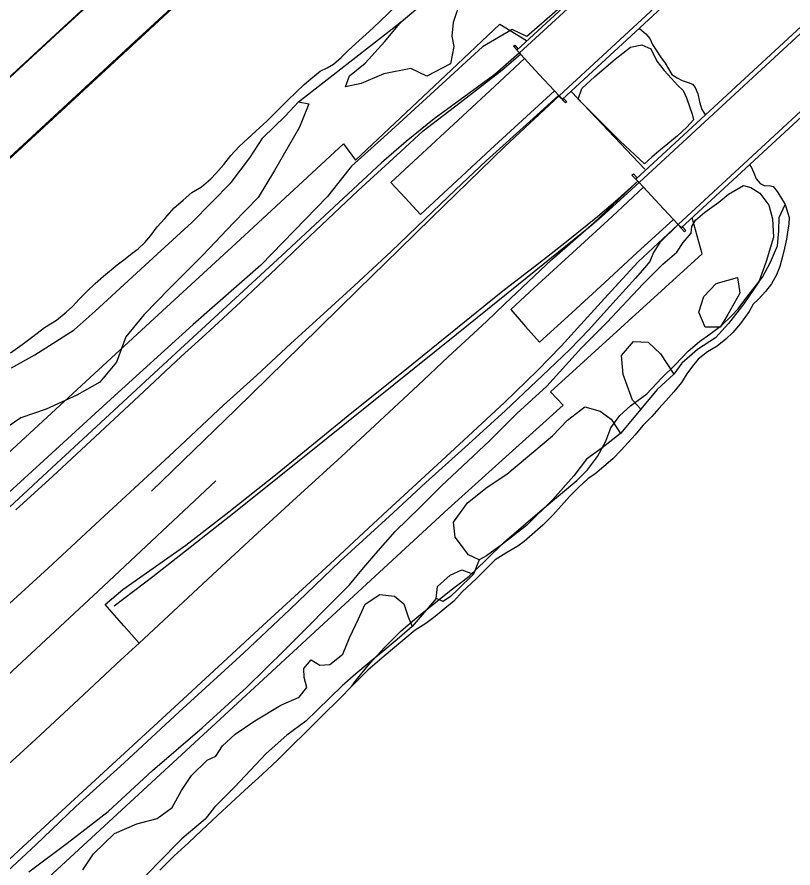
# Model space of a CAD drawing. Extents: x 2161152 to 2175754, y 602179 to 617749.
# Drawn here: x 2171521 to 2171946.3, y 612971.4 to 613438 of the extents above; entities that cross this region are included whole.
import ezdxf

# ---------------------------------------------------------------- set-up
doc = ezdxf.new("R2010")
doc.units = 0
for name, color, linetype in [('RD_EX_Bridge', 7, 'Continuous'), ('RD_EX_Conc_Sidewalk', 7, 'Continuous'), ('RD_EX_DR_ErosCtrl', 7, 'Continuous'), ('RD_EX_Fence_ChLk', 7, 'Continuous'), ('RD_EX_Fence_Other', 7, 'Continuous'), ('RD_EX_GuardRail', 7, 'Continuous'), ('RD_EX_H2O', 7, 'Continuous'), ('RD_EX_Parking_Conc', 7, 'Continuous'), ('RD_EX_Road', 7, 'Continuous'), ('RD_EX_VEG', 7, 'Continuous'), ('RD_EX_WALL_Retaining', 7, 'Continuous')]:
    doc.layers.add(name, color=color, linetype=linetype)

msp = doc.modelspace()

# ---------------------------------------------------------------- linework, layer by layer
at = {"layer": 'RD_EX_Bridge'}
for points in [[(2171389.53, 613284.24), (2171399.38, 613273.52), (2171407.54, 613264.64), (2171410.03, 613261.69), (2172004.16, 613810.97), (2172001.92, 613813.43), (2171992.82, 613823.37), (2171984.61, 613832.35), (2171982.29, 613834.88), (2171387.83, 613286.09), (2171389.53, 613284.24), (2171387.83, 613286.09), (2171982.29, 613834.88), (2171984.61, 613832.35), (2171992.82, 613823.37), (2172001.92, 613813.43), (2172004.16, 613810.97), (2171410.03, 613261.69), (2171407.54, 613264.64), (2171399.38, 613273.52), (2171389.53, 613284.24)], [(2172059.85, 613663.94), (2171794.99, 613419.86), (2171796.4, 613418.3), (2171797.03, 613417.61), (2171799.23, 613415.22), (2171807.08, 613406.69), (2171815.53, 613397.55), (2171817.89, 613395.01), (2171818.14, 613394.74), (2171818.98, 613393.86), (2171819.91, 613392.88), (2172084.33, 613637.18)], [(2172084.33, 613637.18), (2171819.91, 613392.88), (2171818.98, 613393.86), (2171818.14, 613394.74), (2171817.89, 613395.01), (2171815.53, 613397.55), (2171807.08, 613406.69), (2171799.23, 613415.22), (2171797.03, 613417.61), (2171796.4, 613418.3), (2171794.99, 613419.86), (2172059.85, 613663.94)], [(2172124.74, 613593.52), (2171860.26, 613349.01), (2171861.32, 613347.92), (2171860.26, 613349.01), (2172124.74, 613593.52)], [(2171861.32, 613347.92), (2171861.98, 613347.22), (2171864.34, 613344.68), (2171872.96, 613335.41), (2171880.9, 613326.99), (2171883.46, 613324.27), (2171884.35, 613323.24), (2171885.06, 613322.4), (2172149.53, 613566.57)], [(2172149.53, 613566.57), (2171885.06, 613322.4), (2171884.35, 613323.24), (2171883.46, 613324.27), (2171880.9, 613326.99), (2171872.96, 613335.41), (2171864.34, 613344.68), (2171861.98, 613347.22), (2171861.32, 613347.92)]]:
    msp.add_lwpolyline(points, dxfattribs=at)
at = {"layer": 'RD_EX_Conc_Sidewalk'}
for points in [[(2171563.63, 613447.89), (2171541.62, 613427.56), (2171519.6, 613407.18), (2171497.59, 613386.9), (2171475.49, 613366.69), (2171453.4, 613346.28), (2171431.49, 613325.9), (2171409.47, 613305.43), (2171388.12, 613285.82), (2171409.47, 613305.43), (2171431.49, 613325.9), (2171453.4, 613346.28), (2171475.49, 613366.69), (2171497.59, 613386.9), (2171519.6, 613407.18), (2171541.62, 613427.56), (2171563.63, 613447.89)], [(2171607.47, 613444.62), (2171585.43, 613424.28), (2171563.39, 613403.98), (2171541.35, 613383.61), (2171519.35, 613363.38), (2171497.39, 613343.08), (2171475.23, 613322.7), (2171453.29, 613302.36), (2171431.12, 613282.09), (2171409.68, 613262.31), (2171431.12, 613282.09), (2171453.29, 613302.36), (2171475.23, 613322.7), (2171497.39, 613343.08), (2171519.35, 613363.38), (2171541.35, 613383.61), (2171563.39, 613403.98), (2171585.43, 613424.28), (2171607.47, 613444.62)], [(2171607.47, 613444.62), (2171585.43, 613424.28), (2171563.39, 613403.98), (2171541.35, 613383.61), (2171519.35, 613363.38), (2171497.39, 613343.08), (2171475.23, 613322.7), (2171453.29, 613302.36), (2171431.12, 613282.09), (2171409.68, 613262.31), (2171431.12, 613282.09), (2171453.29, 613302.36), (2171475.23, 613322.7), (2171497.39, 613343.08), (2171519.35, 613363.38), (2171541.35, 613383.61), (2171563.39, 613403.98), (2171585.43, 613424.28), (2171607.47, 613444.62)]]:
    msp.add_lwpolyline(points, dxfattribs=at)
at = {"layer": 'RD_EX_DR_ErosCtrl'}
msp.add_lwpolyline([(2171704.5, 613070.98), (2171706.74, 613074.08), (2171714.37, 613083.5), (2171722.65, 613092.49), (2171731.58, 613101.33), (2171740.07, 613108.72), (2171758.92, 613123.96), (2171765.46, 613128.77), (2171768.87, 613131.44), (2171777.86, 613139.96), (2171788.12, 613150.16), (2171795.97, 613156.88), (2171808.79, 613167.9), (2171827.8, 613183.86), (2171833.63, 613189.73), (2171839.24, 613196.94), (2171843.72, 613205.39), (2171846.41, 613212.71), (2171851.48, 613219.41), (2171857.28, 613224.75), (2171866.19, 613231.42), (2171874.25, 613239.85), (2171881.74, 613247.24), (2171888.96, 613254.65), (2171895.17, 613260.11), (2171900.78, 613263.99), (2171907.37, 613269.04), (2171912.63, 613274.13), (2171916.25, 613277.97), (2171921.04, 613284.42), (2171929.61, 613295.37), (2171934.07, 613303.56), (2171937.78, 613312.58), (2171938.65, 613320.79), (2171938.82, 613328.1), (2171942, 613335.16)], dxfattribs=at)
at = {"layer": 'RD_EX_Fence_ChLk'}
msp.add_line((2171865.06, 613354.57), (2171824.91, 613396.97), dxfattribs=at)
for points in [[(2171345.39, 613166.47), (2171359.25, 613150.84), (2171385.4, 613121.87), (2171407, 613098.12), (2171530.28, 613212.02), (2171596.17, 613272.58), (2171643.34, 613315.9), (2171699.89, 613368.43), (2171706.49, 613359.54), (2171755.81, 613405.93), (2171785.66, 613434.07), (2171800.26, 613425.15)], [(2170280.3, 611804.64), (2170329.79, 611849.59), (2170389.31, 611904.89), (2170452.66, 611963.17), (2170512, 612017.63), (2170764.58, 612250.98), (2171010.42, 612477.78), (2171113.36, 612572.64), (2171228.42, 612677.49), (2171288.05, 612733.67), (2171365.72, 612805.62), (2171426.2, 612862.58), (2171538.27, 612966.22), (2171757.27, 613168.2), (2171820.33, 613225.19), (2171813.37, 613232.47), (2171896.6, 613308.14), (2171891.09, 613327.91)]]:
    msp.add_lwpolyline(points, dxfattribs=at)
at = {"layer": 'RD_EX_Fence_Other'}
msp.add_lwpolyline([(2171629.93, 613183.69), (2171565.47, 613123.14), (2171460.73, 613025.9), (2171380.41, 612952.09), (2171311.67, 612888.45), (2171230.21, 612813.09), (2171160.82, 612749.11), (2171079.12, 612673.79), (2171009.01, 612608.99), (2170939.02, 612544.07), (2170892.68, 612501.31), (2170846.44, 612458.66), (2170811.55, 612426.42), (2170753.62, 612372.89), (2170696.66, 612320.47), (2170651, 612278.15), (2170593.59, 612225.56), (2170547.2, 612182.57), (2170488.47, 612128.36), (2170441.67, 612084.8), (2170394.27, 612040.81), (2170334.36, 611985.65), (2170252.46, 611910.1)], dxfattribs=at)
at = {"layer": 'RD_EX_GuardRail'}
for points in [[(2172147.48, 613568.8), (2172000.82, 613432.78), (2171883.46, 613324.27), (2172000.82, 613432.78), (2172147.48, 613568.8), (2172155.2, 613576.14), (2172195.7, 613608.45), (2172213.09, 613622.4), (2172232.29, 613638.65), (2172275.32, 613675.64), (2172303.3, 613699.46), (2172337.27, 613727.47), (2172371.63, 613755.39), (2172429.34, 613801.67), (2172473.43, 613837.02), (2172503.28, 613860.99)], [(2172082.76, 613638.9), (2171925.39, 613494), (2171818.14, 613394.74), (2171925.39, 613494), (2172082.76, 613638.9)], [(2171796.4, 613418.3), (2171899.49, 613512.96), (2171796.4, 613418.3), (2171782.88, 613406.43), (2171749.67, 613382.21), (2171734.3, 613369.72), (2171720.68, 613357.96), (2171666.08, 613307.22), (2171605.89, 613251.61), (2171542.52, 613193.06), (2171490.87, 613145.17), (2171434.83, 613094)], [(2171979.13, 613455.67), (2171861.98, 613347.22), (2171841.16, 613328.26), (2171834.93, 613322.91), (2171795.8, 613291.22), (2171761.84, 613263.91), (2171727.61, 613236.35), (2171688.68, 613205.03), (2171639.81, 613165.9), (2171595.42, 613131.08), (2171574.18, 613114.83)], [(2171594.59, 613178.04), (2171640.97, 613222.82), (2171676.47, 613257.63), (2171707.94, 613288.48), (2171730.47, 613310.41), (2171748.25, 613327.84), (2171774.9, 613353.74), (2171788.45, 613367.03), (2171818.14, 613394.74)], [(2171494.77, 612955.95), (2171536.43, 612994.27), (2171582.18, 613036.54), (2171609.72, 613061.81), (2171655.63, 613104.3), (2171692.54, 613138.18), (2171724.05, 613167.42), (2171756.01, 613196.88), (2171788.26, 613226.67), (2171806.28, 613244.19), (2171819.24, 613257.44), (2171831.93, 613271.33), (2171848.7, 613289.87), (2171857.07, 613298.96), (2171861.43, 613303.73), (2171883.46, 613324.27)]]:
    msp.add_lwpolyline(points, dxfattribs=at)
at = {"layer": 'RD_EX_H2O'}
for points in [[(2171517.37, 613253.88), (2171523.8, 613258.39), (2171529.62, 613262.86), (2171536.07, 613267.77), (2171542.68, 613271.81), (2171547.9, 613276.11), (2171551.35, 613279.28), (2171555.03, 613283.18), (2171559.2, 613287.52), (2171563.76, 613291.84), (2171568.37, 613295.83), (2171575.94, 613302.02), (2171580.26, 613305.36), (2171584.1, 613308.39), (2171587.33, 613310.84), (2171590.99, 613314.34), (2171594.27, 613318.12), (2171597.72, 613322.82), (2171601.9, 613327.56), (2171607.12, 613333.26), (2171612.08, 613337.57), (2171616.84, 613341.68), (2171622.08, 613344.85), (2171627.12, 613349.23), (2171629.96, 613352.1), (2171634.42, 613357.09), (2171638.21, 613361.98), (2171642.67, 613366.98), (2171647.51, 613371.42), (2171651.86, 613375.43), (2171657.87, 613380.83), (2171663.69, 613386.69), (2171669.17, 613392.11), (2171678.37, 613400.97), (2171682.03, 613404.07), (2171687.06, 613408.31), (2171690.92, 613410.08), (2171694.52, 613412.12), (2171698.6, 613415.74), (2171702.75, 613419.69), (2171708.49, 613425.1), (2171716.22, 613431.95), (2171732.38, 613447.83)], [(2171862.06, 613431.82), (2171863.48, 613430.65), (2171865.73, 613428.76), (2171867.95, 613426.2), (2171869.28, 613422.95), (2171871.34, 613419.74), (2171873.78, 613416.11), (2171876.3, 613412.68), (2171879.97, 613406.48), (2171882.82, 613404.63), (2171885.61, 613403.11), (2171888.96, 613401.98), (2171891.32, 613401.08), (2171892.77, 613399.22), (2171894.23, 613395.84), (2171895.18, 613391.47), (2171896.4, 613387.23), (2171898.34, 613384.21)], [(2171922.43, 613356.9), (2171923.43, 613355.76), (2171924.16, 613354.14), (2171924.95, 613352.44), (2171926.15, 613349.2), (2171928.3, 613346.58), (2171930.85, 613345.48), (2171933.24, 613345.51), (2171935.42, 613344.95), (2171937.7, 613342.33), (2171939.57, 613339.32), (2171942, 613335.16), (2171944.29, 613328.08), (2171944.14, 613324.49), (2171943.29, 613320.01), (2171942.8, 613316.1), (2171941.66, 613311.22), (2171940.67, 613306.61), (2171939.11, 613301.22), (2171937.26, 613296.57), (2171934.52, 613291.63), (2171931.22, 613287.44), (2171927.46, 613283.34), (2171924.54, 613280.54), (2171922.32, 613276.57), (2171917.65, 613269.98), (2171913.45, 613264.97), (2171909.44, 613261.28), (2171904.69, 613257.55), (2171899.44, 613254.38), (2171894.28, 613250.27), (2171891.2, 613246.54), (2171888.09, 613242.28), (2171885.24, 613237.61), (2171880.96, 613232.4), (2171876.64, 613227.53), (2171872.74, 613223.31), (2171869.03, 613218.87), (2171864.03, 613213.89), (2171859.83, 613208.88), (2171852.1, 613200.5), (2171847.58, 613195.7), (2171842.68, 613191.45), (2171837.66, 613187.34), (2171834.1, 613184.83), (2171828.98, 613180.12), (2171823.85, 613175.02), (2171819.46, 613170.08), (2171814.45, 613164.71), (2171809.17, 613159.35), (2171803.37, 613154.14), (2171798.89, 613150.41), (2171795.47, 613147.89), (2171788.86, 613143.98), (2171783.06, 613140.3), (2171777.99, 613135.26), (2171772.72, 613129.9), (2171765.05, 613122.72), (2171760.45, 613117.73), (2171755.5, 613113.68), (2171750.2, 613109.32), (2171745.06, 613105.35), (2171739.19, 613101.74), (2171722.19, 613087.51), (2171713.24, 613079.78), (2171704.5, 613070.98), (2171697.98, 613064.21), (2171688.01, 613054.54), (2171679, 613045.48), (2171671.81, 613038.61), (2171663.91, 613030.58), (2171655.35, 613022.71), (2171645.82, 613013.94), (2171638.37, 613007.09), (2171630.78, 613000.1), (2171622.07, 612991.84), (2171615.02, 612985.1), (2171606.89, 612977.88), (2171599.26, 612970.1)]]:
    msp.add_lwpolyline(points, dxfattribs=at)
at = {"layer": 'RD_EX_Parking_Conc'}
for points in [[(2171799.23, 613415.22), (2171782.94, 613400.11), (2171762.74, 613381.33), (2171738.32, 613358.81), (2171725.82, 613347.25), (2171733.79, 613338.86), (2171742.16, 613329.76), (2171762.25, 613348.37), (2171780.56, 613365.34), (2171815.53, 613397.55)], [(2171864.34, 613344.68), (2171847.15, 613328.61), (2171827.67, 613310.69), (2171804.53, 613289.46), (2171791.58, 613277.56), (2171799.62, 613268.34), (2171807.47, 613259.59), (2171825.06, 613275.77), (2171845.6, 613294.66), (2171860.89, 613308.79), (2171880.9, 613326.99)]]:
    msp.add_lwpolyline(points, dxfattribs=at)
at = {"layer": 'RD_EX_Road'}
for points in [[(2171520.34, 613167.8), (2171540.67, 613186.29), (2171561.31, 613205.46), (2171584.96, 613227.48), (2171610.87, 613251.73), (2171624.34, 613263.96), (2171643.65, 613281.79), (2171663.2, 613300.28), (2171681.48, 613317.73), (2171708.05, 613342.87), (2171731.42, 613364.18), (2171743.55, 613375.46), (2171751.46, 613381.53), (2171763.85, 613391.15), (2171786.75, 613408.73), (2171797.03, 613417.61)], [(2171817.88, 613395.01), (2171802.17, 613380.68), (2171778.08, 613359.1), (2171761.38, 613343.28), (2171744.63, 613327.38), (2171725.99, 613309.34), (2171705.73, 613290.64), (2171691.24, 613277.19), (2171671.11, 613258.93), (2171652.34, 613241.6), (2171634.24, 613225.2), (2171604.29, 613197.24), (2171568.92, 613164.5), (2171537.96, 613135.78), (2171514.9, 613114.63), (2171495.02, 613096.56), (2171472.64, 613075.78), (2171451.66, 613056.37), (2171423.79, 613030.55), (2171399.2, 613007.71), (2171372.95, 612983.58), (2171353.05, 612965.61)], [(2171435.84, 612953.7), (2171460.09, 612975.96), (2171484.36, 612998.94), (2171509.36, 613022.03), (2171531.25, 613041.97), (2171554.72, 613063.7), (2171577.93, 613085.51), (2171587.97, 613094.54), (2171628.21, 613132.02), (2171652.88, 613154.93), (2171676.45, 613176.5), (2171698.9, 613197.03), (2171740.65, 613235.97), (2171757.4, 613251.69), (2171778.38, 613270.93), (2171788.33, 613280.71), (2171814.18, 613305), (2171837.21, 613325.17), (2171861.32, 613347.92)], [(2171587.97, 613094.54), (2171579.47, 613104.06), (2171569.34, 613115.89), (2171578.98, 613124), (2171613.45, 613148.36), (2171637.12, 613166.71), (2171663.6, 613187.65), (2171702.41, 613219.42), (2171737.38, 613247.41), (2171776.88, 613279.43), (2171788.22, 613288.47), (2171807.06, 613303.01), (2171822.22, 613314.92), (2171839.17, 613328.49), (2171850.34, 613338.13), (2171861.32, 613347.92)], [(2171883.46, 613324.27), (2171873.33, 613314.32), (2171869.83, 613308.75), (2171867.91, 613303.94), (2171864.92, 613300.37), (2171859.93, 613294.76), (2171844.13, 613277.25), (2171834.36, 613266.36), (2171824.04, 613255.6), (2171812.45, 613244.68), (2171788.79, 613222.29), (2171766.38, 613201.86), (2171745.11, 613182.75), (2171727.17, 613166.14), (2171698.17, 613139.51), (2171670.59, 613113), (2171645.26, 613089.35), (2171609.93, 613057.02), (2171579.77, 613029.06), (2171553.28, 613005.08), (2171531.27, 612984.08), (2171510.19, 612964.76)]]:
    msp.add_lwpolyline(points, dxfattribs=at)
at = {"layer": 'RD_EX_VEG'}
for p, q in [((2171675.32, 613391.44), (2171731.55, 613435.4)), ((2171863, 613222.91), (2171851.81, 613209.56)), ((2171774.23, 613140.24), (2171771.25, 613132.4)), ((2171750.77, 613119.17), (2171737.65, 613103.79))]:
    msp.add_line(p, q, dxfattribs=at)
for points in [[(2171745.65, 613405.59), (2171736.81, 613409.67), (2171722.1, 613406.83), (2171709.68, 613401.51), (2171701.11, 613399.75), (2171703.22, 613405.77), (2171711.74, 613412.58), (2171722.6, 613424.61), (2171731.55, 613435.4), (2171746.71, 613448.32), (2171756.39, 613457.22), (2171765.67, 613463.21), (2171769.49, 613459.07), (2171763.91, 613446.29), (2171759.99, 613435.04), (2171759.4, 613427.38), (2171760.49, 613421.77), (2171758.51, 613412.32), (2171745.65, 613405.59)], [(2171825.44, 613449.28), (2171800.36, 613427.24), (2171792.32, 613431.02), (2171776.05, 613421.65), (2171751.86, 613399.39), (2171724.09, 613373.85), (2171704.32, 613356.17), (2171702.92, 613354.38), (2171691.17, 613339.53), (2171654.61, 613301.84), (2171617.61, 613269.33), (2171572.36, 613228.46), (2171535.73, 613194.77), (2171509.96, 613171.32), (2171483.87, 613146.56), (2171446.92, 613114.09), (2171433.77, 613102.25), (2171421.23, 613092.49), (2171411.58, 613088.67), (2171402.47, 613088.39), (2171392.19, 613091.85), (2171385.01, 613097.17), (2171378.25, 613099.83), (2171369.79, 613107.71)], [(2171864.9, 613357.45), (2171851.66, 613369.9), (2171832.6, 613388.96), (2171828.67, 613392.96), (2171830.63, 613398.84), (2171837.8, 613405.43), (2171848.95, 613414.92), (2171857.2, 613421.49), (2171863.5, 613422.69), (2171868.33, 613420.49), (2171871.65, 613413.83), (2171875.76, 613408.67), (2171879.7, 613404.25), (2171883, 613400.52), (2171886.2, 613397.6), (2171888.03, 613393.66), (2171889.87, 613388.33), (2171891.12, 613384.76), (2171891.72, 613381.61), (2171888.09, 613377.51), (2171883.04, 613372.73), (2171877.75, 613368.37), (2171872.87, 613364.4), (2171869.02, 613361.11), (2171864.9, 613357.45)], [(2171517.95, 613245.65), (2171530.72, 613252.81), (2171552.25, 613266.5), (2171563.81, 613276.63), (2171597.75, 613307.85), (2171616.79, 613325.36), (2171638.41, 613347.29), (2171648.53, 613360.67), (2171655.63, 613371.8), (2171668.09, 613383.77), (2171675.32, 613391.44), (2171680.86, 613390.41), (2171675.81, 613377.61), (2171662.08, 613353.77), (2171653.24, 613339.03), (2171639.67, 613325.02), (2171622.77, 613307.44), (2171604.53, 613289.14), (2171590.7, 613274.88), (2171580.65, 613262.6), (2171575.58, 613248.79), (2171566.39, 613237.8), (2171553.66, 613230.66), (2171536.94, 613222.89), (2171522.98, 613218.18), (2171512.07, 613210.69)], [(2171527.45, 612969.24), (2171548.43, 612984.99), (2171570.95, 613002.41), (2171595.27, 613024.78), (2171622.41, 613048.23), (2171646.87, 613070.47), (2171667.69, 613090.89), (2171703.15, 613126.55), (2171709.98, 613134.86), (2171717.75, 613143.79), (2171728.17, 613155.91), (2171742.08, 613169.47), (2171753.66, 613180.88), (2171765.21, 613191.76), (2171779.93, 613205.55), (2171794.97, 613220.65), (2171811.46, 613235.56), (2171830.44, 613256.58), (2171844.37, 613270.4), (2171864.15, 613291.65), (2171875.05, 613302.43), (2171882.59, 613309.11), (2171886.12, 613314.38), (2171890.56, 613319.49), (2171890.98, 613323.17), (2171892.97, 613326.53), (2171898.06, 613330.95), (2171905.71, 613336.47), (2171911.08, 613340.89), (2171919.25, 613345.6), (2171923.32, 613344.5), (2171928.25, 613341.37), (2171933.02, 613334.79), (2171935.1, 613327.26), (2171935.61, 613317.27), (2171931.6, 613303.87), (2171927.54, 613292.74), (2171919.46, 613280.71), (2171911.03, 613269.89), (2171903.92, 613262.08), (2171893.95, 613255.71), (2171885.38, 613248.09), (2171881.08, 613242.09)], [(2171915.99, 613295.13), (2171917.23, 613286.57), (2171910.62, 613274.88), (2171906.34, 613267.88), (2171898.11, 613267.96), (2171894.73, 613276.07), (2171897.48, 613284.72), (2171904.15, 613291.87), (2171915.99, 613295.13)], [(2171881.08, 613242.09), (2171871.96, 613233.7), (2171863, 613222.91), (2171858.43, 613227.89), (2171853.17, 613241.91), (2171852.28, 613252.29), (2171858.96, 613259.96), (2171866.9, 613259.63), (2171873.79, 613253.24), (2171881.08, 613242.09)], [(2171851.81, 613209.56), (2171841.65, 613201.74), (2171833.15, 613195.45), (2171826.13, 613186.44), (2171814.68, 613173.37), (2171800.27, 613159.09), (2171787.09, 613149), (2171778.31, 613142.46), (2171774.23, 613140.24), (2171768.51, 613143.14), (2171761.22, 613152.73), (2171760.24, 613160.98), (2171767.83, 613171.53), (2171778.78, 613180.08), (2171789.42, 613187.32), (2171814.42, 613208.28), (2171822.73, 613216.94), (2171832.32, 613224.23), (2171840.71, 613221.76), (2171846.64, 613217.53), (2171851.81, 613209.56)], [(2171771.25, 613132.4), (2171762.54, 613124.13), (2171758.52, 613120.18), (2171754.56, 613117.55), (2171750.77, 613119.17), (2171751.44, 613125.65), (2171758.34, 613132), (2171764.83, 613134.91), (2171771.25, 613132.4)], [(2171556.96, 612970.39), (2171562.88, 612979.13), (2171574.45, 612990.29), (2171586.58, 612995.6), (2171597.83, 612998.58), (2171606.03, 613004.59), (2171611.18, 613013.91), (2171616.56, 613022.16), (2171625.12, 613030.54), (2171629.98, 613032.73), (2171633.66, 613038.4), (2171640.54, 613044.73), (2171651.31, 613052.1), (2171665.58, 613060.64), (2171675.57, 613065), (2171679.78, 613070.39), (2171678.41, 613075.75), (2171678.22, 613080.66), (2171682.13, 613085.53), (2171686.91, 613082.55), (2171692.36, 613082.98), (2171699.49, 613088.52), (2171703.31, 613097.64), (2171708.12, 613107.91), (2171711.9, 613115.96), (2171719.93, 613121.32), (2171727.98, 613120.32), (2171732.98, 613116.27), (2171735.47, 613109.13), (2171737.65, 613103.79), (2171729.38, 613096.69), (2171720.44, 613089.23), (2171714.39, 613084.17), (2171706.69, 613077.86), (2171699.24, 613071.26), (2171692.6, 613064.9), (2171685.26, 613057.64), (2171679.32, 613051.92), (2171668.9, 613044.12), (2171657.47, 613034.11), (2171640.25, 613015.73), (2171629.3, 613004.64), (2171624.12, 612998.09), (2171614.91, 612990.38), (2171611.33, 612987.34), (2171598.17, 612973.96), (2171590.12, 612965.54)]]:
    msp.add_lwpolyline(points, dxfattribs=at)
at = {"layer": 'RD_EX_WALL_Retaining'}
for points in [[(2171794.96, 613419.95), (2171793.09, 613421.91), (2171793.81, 613422.44), (2171795.51, 613420.52), (2171794.96, 613419.95)], [(2171820.5, 613393.36), (2171822.33, 613391.43), (2171821.71, 613390.86), (2171819.88, 613392.72), (2171820.5, 613393.36)], [(2171860.14, 613349.02), (2171858.08, 613351.19), (2171858.97, 613351.95), (2171861, 613349.81), (2171860.14, 613349.02)], [(2171885.7, 613322.89), (2171887.53, 613320.83), (2171886.91, 613320.2), (2171885.01, 613322.26), (2171885.7, 613322.89)]]:
    msp.add_lwpolyline(points, dxfattribs=at)

doc.saveas('drawing.dxf')
